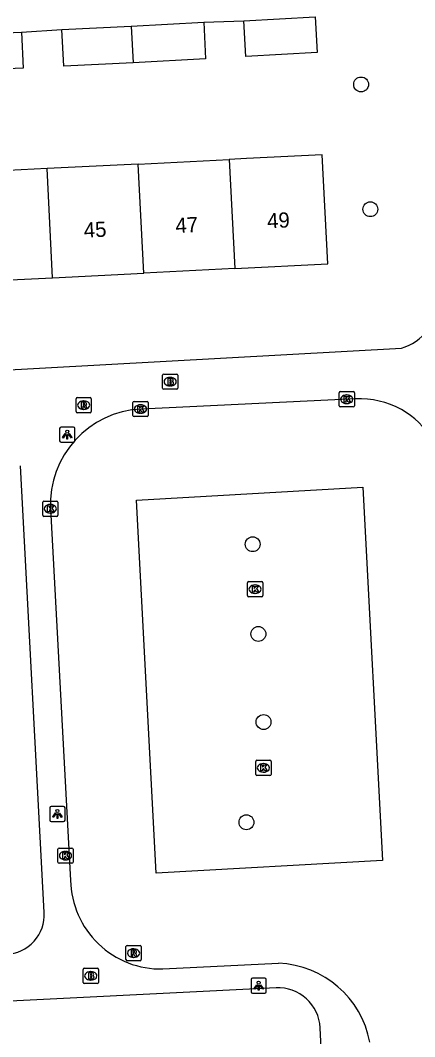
# Model space of a CAD drawing. Extents: x 160557 to 161245, y 385330 to 386505.
# Drawn here: x 160974.9 to 161000.9, y 385401.4 to 385468.3 of the extents above; entities that cross this region are included whole.
import ezdxf

# ---------------------------------------------------------------- set-up
doc = ezdxf.new("R2010")
doc.units = 0
for name, color, linetype in [('IMGEO_Boom', 7, 'Continuous'), ('IMGEO_Brandkraan', 7, 'Continuous'), ('IMGEO_Kolk', 7, 'Continuous'), ('IMGEO_Lichtpunt', 7, 'Continuous'), ('IMGEO_Pand', 7, 'Continuous'), ('IMGEO_Pand_nummerreeks', 7, 'Continuous'), ('IMGEO_Rijbaan_lokaal_open', 7, 'Continuous'), ('IMGEO_Rioolput', 7, 'Continuous'), ('IMGEO_Voetpad_open', 7, 'Continuous')]:
    doc.layers.add(name, color=color, linetype=linetype)

msp = doc.modelspace()

# ---------------------------------------------------------------- linework, layer by layer
at = {"layer": 'IMGEO_Boom'}
for centre in [(160997.352, 385464.071), (160997.957, 385455.862), (160990.224, 385433.825), (160990.598, 385427.922), (160990.934, 385422.123), (160989.813, 385415.533)]:
    msp.add_circle(centre, 0.489, dxfattribs=at)
at = {"layer": 'IMGEO_Brandkraan'}
for p, q in [((160984.298, 385444.091), (160984.298, 385444.943)), ((160984.373, 385445.017), (160985.225, 385445.017)), ((160984.786, 385444.797), (160984.811, 385444.797)), ((160985.299, 385444.943), (160985.299, 385444.091)), ((160985.225, 385444.017), (160984.373, 385444.017)), ((160984.809, 385444.237), (160984.784, 385444.237)), ((160979.074, 385404.999), (160979.074, 385405.851)), ((160979.149, 385405.925), (160980.001, 385405.925)), ((160980.075, 385405.851), (160980.075, 385404.999)), ((160979.562, 385405.705), (160979.587, 385405.705)), ((160980.001, 385404.925), (160979.149, 385404.925)), ((160979.585, 385405.145), (160979.56, 385405.145))]:
    msp.add_line(p, q, dxfattribs=at)
for points in [[(160984.298, 385444.091), (160984.298, 385444.943)], [(160984.373, 385445.017), (160985.225, 385445.017)], [(160984.646, 385444.717), (160984.646, 385444.317), (160984.859, 385444.317)], [(160984.877, 385444.717), (160984.646, 385444.717)], [(160984.825, 385444.636), (160984.771, 385444.636), (160984.771, 385444.56)], [(160985.299, 385444.943), (160985.299, 385444.091)], [(160985.225, 385444.017), (160984.373, 385444.017)], [(160984.771, 385444.56), (160984.824, 385444.56)], [(160984.833, 385444.484), (160984.771, 385444.484), (160984.771, 385444.403)], [(160984.771, 385444.403), (160984.833, 385444.403)], [(160979.074, 385404.999), (160979.074, 385405.851)], [(160979.149, 385405.925), (160980.001, 385405.925)], [(160980.075, 385405.851), (160980.075, 385404.999)], [(160979.422, 385405.625), (160979.422, 385405.225), (160979.635, 385405.225)], [(160979.653, 385405.625), (160979.422, 385405.625)], [(160979.601, 385405.544), (160979.547, 385405.544), (160979.547, 385405.468)], [(160979.547, 385405.468), (160979.6, 385405.468)], [(160979.609, 385405.392), (160979.547, 385405.392), (160979.547, 385405.311)], [(160979.547, 385405.311), (160979.609, 385405.311)], [(160980.001, 385404.925), (160979.149, 385404.925)]]:
    msp.add_lwpolyline(points, dxfattribs=at)
for centre, radius, start, end in [((160984.375, 385444.941), 0.0765, 91.55205, 178.44795), ((160984.375, 385444.941), 0.0765, 91.55205, 178.44795), ((160984.826, 385444.598), 0.0379, 267.82845, 90.93552), ((160984.881, 385444.572), 0.145, 59.4692, 91.53667), ((160984.906, 385444.619), 0.0922, 285.51372, 58.15012), ((160985.223, 385444.941), 0.0765, 1.55205, 88.44795), ((160985.223, 385444.941), 0.0765, 1.55205, 88.44795), ((160984.375, 385444.093), 0.0765, 181.55205, 268.44795), ((160984.375, 385444.093), 0.0765, 181.55205, 268.44795), ((160984.834, 385444.443), 0.0404, 269.87594, 90.50774), ((160984.865, 385444.568), 0.251, 268.66757, 293.53466), ((160984.911, 385444.427), 0.105, 301.31148, 78.98903), ((160985.223, 385444.093), 0.0765, 271.55205, 358.44795), ((160985.223, 385444.093), 0.0765, 271.55205, 358.44795), ((160979.151, 385405.849), 0.0765, 91.55205, 178.44795), ((160979.151, 385405.849), 0.0765, 91.55205, 178.44795), ((160979.999, 385405.849), 0.0765, 1.55205, 88.44795), ((160979.999, 385405.849), 0.0765, 1.55205, 88.44795), ((160979.602, 385405.506), 0.0379, 267.82845, 90.93552), ((160979.61, 385405.351), 0.0404, 269.87594, 90.50774), ((160979.641, 385405.476), 0.251, 268.66757, 293.53466), ((160979.657, 385405.48), 0.145, 59.4692, 91.53667), ((160979.682, 385405.527), 0.0922, 285.51372, 58.15012), ((160979.687, 385405.335), 0.105, 301.31148, 78.98903), ((160979.151, 385405.001), 0.0765, 181.55205, 268.44795), ((160979.151, 385405.001), 0.0765, 181.55205, 268.44795), ((160979.999, 385405.001), 0.0765, 271.55205, 358.44795), ((160979.999, 385405.001), 0.0765, 271.55205, 358.44795)]:
    msp.add_arc(centre, radius, start, end, dxfattribs=at)
for centre, major_axis, ratio, start_param, end_param in [((160984.785, 385444.517), (-0.387, 0.002), 0.722429, 4.712389, 7.853982), ((160984.81, 385444.517), (-0.39, 0.002), 0.717154, 1.570796, 4.712389), ((160979.561, 385405.425), (-0.387, 0.002), 0.722429, 4.712389, 7.853982), ((160979.586, 385405.425), (-0.39, 0.002), 0.717154, 1.570796, 4.712389)]:
    msp.add_ellipse(centre, major_axis=major_axis, ratio=ratio, start_param=start_param, end_param=end_param, dxfattribs=at)
at = {"layer": 'IMGEO_Kolk'}
for p, q in [((160995.906, 385442.935), (160995.906, 385443.787)), ((160995.981, 385443.861), (160996.833, 385443.861)), ((160996.394, 385443.641), (160996.419, 385443.641)), ((160996.907, 385443.787), (160996.907, 385442.935)), ((160982.346, 385442.29), (160982.346, 385443.142)), ((160982.421, 385443.216), (160983.273, 385443.216)), ((160982.834, 385442.996), (160982.859, 385442.996)), ((160983.347, 385443.142), (160983.347, 385442.29)), ((160996.833, 385442.861), (160995.981, 385442.861)), ((160996.417, 385443.081), (160996.392, 385443.081)), ((160983.273, 385442.216), (160982.421, 385442.216)), ((160982.857, 385442.436), (160982.832, 385442.436)), ((160976.49, 385436.657), (160977.342, 385436.657)), ((160976.415, 385435.731), (160976.415, 385436.583)), ((160976.903, 385436.437), (160976.928, 385436.437)), ((160977.416, 385436.583), (160977.416, 385435.731)), ((160977.342, 385435.657), (160976.49, 385435.657)), ((160976.926, 385435.877), (160976.901, 385435.877)), ((160989.878, 385430.441), (160989.878, 385431.293)), ((160989.953, 385431.367), (160990.805, 385431.367)), ((160990.879, 385431.293), (160990.879, 385430.441)), ((160990.389, 385430.587), (160990.364, 385430.587)), ((160990.366, 385431.147), (160990.391, 385431.147)), ((160990.805, 385430.367), (160989.953, 385430.367)), ((160990.426, 385418.682), (160990.426, 385419.534)), ((160990.501, 385419.608), (160991.353, 385419.608)), ((160990.914, 385419.388), (160990.939, 385419.388)), ((160991.427, 385419.534), (160991.427, 385418.682)), ((160991.353, 385418.608), (160990.501, 385418.608)), ((160990.937, 385418.828), (160990.912, 385418.828)), ((160977.414, 385412.908), (160977.414, 385413.76)), ((160977.489, 385413.834), (160978.341, 385413.834)), ((160977.902, 385413.614), (160977.927, 385413.614)), ((160978.415, 385413.76), (160978.415, 385412.908)), ((160978.341, 385412.834), (160977.489, 385412.834)), ((160977.925, 385413.054), (160977.9, 385413.054))]:
    msp.add_line(p, q, dxfattribs=at)
for points in [[(160995.906, 385442.935), (160995.906, 385443.787)], [(160995.981, 385443.861), (160996.833, 385443.861)], [(160996.227, 385443.561), (160996.35, 385443.561), (160996.35, 385443.41), (160996.48, 385443.561), (160996.644, 385443.561), (160996.498, 385443.41), (160996.651, 385443.161), (160996.499, 385443.161), (160996.414, 385443.325), (160996.35, 385443.258), (160996.35, 385443.161), (160996.227, 385443.161), (160996.227, 385443.561)], [(160996.907, 385443.787), (160996.907, 385442.935)], [(160982.346, 385442.29), (160982.346, 385443.142)], [(160982.421, 385443.216), (160983.273, 385443.216)], [(160982.667, 385442.916), (160982.79, 385442.916), (160982.79, 385442.765), (160982.92, 385442.916), (160983.084, 385442.916), (160982.938, 385442.765), (160983.091, 385442.516), (160982.939, 385442.516), (160982.854, 385442.68), (160982.79, 385442.613), (160982.79, 385442.516), (160982.667, 385442.516), (160982.667, 385442.916)], [(160983.347, 385443.142), (160983.347, 385442.29)], [(160996.833, 385442.861), (160995.981, 385442.861)], [(160983.273, 385442.216), (160982.421, 385442.216)], [(160976.49, 385436.657), (160977.342, 385436.657)], [(160976.415, 385435.731), (160976.415, 385436.583)], [(160976.736, 385436.357), (160976.859, 385436.357), (160976.859, 385436.206), (160976.989, 385436.357), (160977.153, 385436.357), (160977.007, 385436.206), (160977.16, 385435.957), (160977.008, 385435.957), (160976.923, 385436.121), (160976.859, 385436.054), (160976.859, 385435.957), (160976.736, 385435.957), (160976.736, 385436.357)], [(160977.416, 385436.583), (160977.416, 385435.731)], [(160977.342, 385435.657), (160976.49, 385435.657)], [(160989.878, 385430.441), (160989.878, 385431.293)], [(160989.953, 385431.367), (160990.805, 385431.367)], [(160990.879, 385431.293), (160990.879, 385430.441)], [(160990.199, 385431.067), (160990.322, 385431.067), (160990.322, 385430.916), (160990.452, 385431.067), (160990.616, 385431.067), (160990.47, 385430.916), (160990.623, 385430.667), (160990.471, 385430.667), (160990.386, 385430.831), (160990.322, 385430.764), (160990.322, 385430.667), (160990.199, 385430.667), (160990.199, 385431.067)], [(160990.805, 385430.367), (160989.953, 385430.367)], [(160990.426, 385418.682), (160990.426, 385419.534)], [(160990.501, 385419.608), (160991.353, 385419.608)], [(160990.747, 385419.308), (160990.87, 385419.308), (160990.87, 385419.157), (160991, 385419.308), (160991.164, 385419.308), (160991.018, 385419.157), (160991.171, 385418.908), (160991.019, 385418.908), (160990.934, 385419.072), (160990.87, 385419.005), (160990.87, 385418.908), (160990.747, 385418.908), (160990.747, 385419.308)], [(160991.427, 385419.534), (160991.427, 385418.682)], [(160991.353, 385418.608), (160990.501, 385418.608)], [(160977.414, 385412.908), (160977.414, 385413.76)], [(160977.489, 385413.834), (160978.341, 385413.834)], [(160977.735, 385413.534), (160977.858, 385413.534), (160977.858, 385413.383), (160977.988, 385413.534), (160978.152, 385413.534), (160978.006, 385413.383), (160978.159, 385413.134), (160978.007, 385413.134), (160977.922, 385413.298), (160977.858, 385413.231), (160977.858, 385413.134), (160977.735, 385413.134), (160977.735, 385413.534)], [(160978.415, 385413.76), (160978.415, 385412.908)], [(160978.341, 385412.834), (160977.489, 385412.834)]]:
    msp.add_lwpolyline(points, dxfattribs=at)
for centre, start, end in [((160995.983, 385443.785), 91.55205, 178.44795), ((160995.983, 385443.785), 91.55205, 178.44795), ((160996.831, 385443.785), 1.55205, 88.44795), ((160996.831, 385443.785), 1.55205, 88.44795), ((160982.423, 385443.14), 91.55205, 178.44795), ((160982.423, 385443.14), 91.55205, 178.44795), ((160983.271, 385443.14), 1.55205, 88.44795), ((160983.271, 385443.14), 1.55205, 88.44795), ((160995.983, 385442.937), 181.55205, 268.44795), ((160995.983, 385442.937), 181.55205, 268.44795), ((160996.831, 385442.937), 271.55205, 358.44795), ((160996.831, 385442.937), 271.55205, 358.44795), ((160982.423, 385442.292), 181.55205, 268.44795), ((160982.423, 385442.292), 181.55205, 268.44795), ((160983.271, 385442.292), 271.55205, 358.44795), ((160983.271, 385442.292), 271.55205, 358.44795), ((160976.492, 385436.581), 91.55205, 178.44795), ((160976.492, 385436.581), 91.55205, 178.44795), ((160977.34, 385436.581), 1.55205, 88.44795), ((160977.34, 385436.581), 1.55205, 88.44795), ((160976.492, 385435.733), 181.55205, 268.44795), ((160976.492, 385435.733), 181.55205, 268.44795), ((160977.34, 385435.733), 271.55205, 358.44795), ((160977.34, 385435.733), 271.55205, 358.44795), ((160989.955, 385431.291), 91.55205, 178.44795), ((160989.955, 385431.291), 91.55205, 178.44795), ((160990.803, 385431.291), 1.55205, 88.44795), ((160990.803, 385431.291), 1.55205, 88.44795), ((160989.955, 385430.443), 181.55205, 268.44795), ((160989.955, 385430.443), 181.55205, 268.44795), ((160990.803, 385430.443), 271.55205, 358.44795), ((160990.803, 385430.443), 271.55205, 358.44795), ((160990.503, 385419.532), 91.55205, 178.44795), ((160990.503, 385419.532), 91.55205, 178.44795), ((160991.351, 385419.532), 1.55205, 88.44795), ((160991.351, 385419.532), 1.55205, 88.44795), ((160990.503, 385418.684), 181.55205, 268.44795), ((160990.503, 385418.684), 181.55205, 268.44795), ((160991.351, 385418.684), 271.55205, 358.44795), ((160991.351, 385418.684), 271.55205, 358.44795), ((160977.491, 385413.758), 91.55205, 178.44795), ((160977.491, 385413.758), 91.55205, 178.44795), ((160978.339, 385413.758), 1.55205, 88.44795), ((160978.339, 385413.758), 1.55205, 88.44795), ((160977.491, 385412.91), 181.55205, 268.44795), ((160977.491, 385412.91), 181.55205, 268.44795), ((160978.339, 385412.91), 271.55205, 358.44795), ((160978.339, 385412.91), 271.55205, 358.44795)]:
    msp.add_arc(centre, 0.0765, start, end, dxfattribs=at)
for centre, major_axis, ratio, start_param, end_param in [((160996.393, 385443.361), (-0.387, 0.002), 0.722429, 4.712389, 7.853982), ((160996.418, 385443.361), (-0.39, 0.002), 0.717154, 1.570796, 4.712389), ((160982.833, 385442.716), (-0.387, 0.002), 0.722429, 4.712389, 7.853982), ((160982.858, 385442.716), (-0.39, 0.002), 0.717154, 1.570796, 4.712389), ((160976.902, 385436.157), (-0.387, 0.002), 0.722429, 4.712389, 7.853982), ((160976.927, 385436.157), (-0.39, 0.002), 0.717154, 1.570796, 4.712389), ((160990.365, 385430.867), (-0.387, 0.002), 0.722429, 4.712389, 7.853982), ((160990.39, 385430.867), (-0.39, 0.002), 0.717154, 1.570796, 4.712389), ((160990.913, 385419.108), (-0.387, 0.002), 0.722429, 4.712389, 7.853982), ((160990.938, 385419.108), (-0.39, 0.002), 0.717154, 1.570796, 4.712389), ((160977.901, 385413.334), (-0.387, 0.002), 0.722429, 4.712389, 7.853982), ((160977.926, 385413.334), (-0.39, 0.002), 0.717154, 1.570796, 4.712389)]:
    msp.add_ellipse(centre, major_axis=major_axis, ratio=ratio, start_param=start_param, end_param=end_param, dxfattribs=at)
at = {"layer": 'IMGEO_Lichtpunt'}
for p, q in [((160977.527, 385441.434), (160977.527, 385440.627)), ((160977.527, 385441.434), (160977.527, 385440.627)), ((160978.429, 385441.529), (160977.621, 385441.529)), ((160978.429, 385441.529), (160977.621, 385441.529)), ((160978.523, 385440.627), (160978.523, 385441.434)), ((160978.523, 385440.627), (160978.523, 385441.434)), ((160977.621, 385440.533), (160978.429, 385440.533)), ((160977.621, 385440.533), (160978.429, 385440.533)), ((160977.789, 385416.573), (160976.981, 385416.573)), ((160977.789, 385416.573), (160976.981, 385416.573)), ((160976.887, 385416.478), (160976.887, 385415.671)), ((160976.887, 385416.478), (160976.887, 385415.671)), ((160977.883, 385415.671), (160977.883, 385416.478)), ((160977.883, 385415.671), (160977.883, 385416.478)), ((160976.981, 385415.577), (160977.789, 385415.577)), ((160976.981, 385415.577), (160977.789, 385415.577)), ((160990.116, 385405.181), (160990.116, 385404.374)), ((160990.116, 385405.181), (160990.116, 385404.374)), ((160991.018, 385405.276), (160990.21, 385405.276)), ((160991.018, 385405.276), (160990.21, 385405.276)), ((160991.112, 385404.374), (160991.112, 385405.181)), ((160991.112, 385404.374), (160991.112, 385405.181)), ((160990.21, 385404.28), (160991.018, 385404.28)), ((160990.21, 385404.28), (160991.018, 385404.28))]:
    msp.add_line(p, q, dxfattribs=at)
for points in [[(160977.901, 385441.098), (160977.94, 385441.07), (160977.752, 385440.808), (160977.714, 385440.835), (160977.901, 385441.098)], [(160978.003, 385441.05), (160978.05, 385441.05), (160978.05, 385440.728), (160978.003, 385440.728), (160978.003, 385441.05)], [(160978.113, 385441.07), (160978.151, 385441.097), (160978.338, 385440.835), (160978.299, 385440.807), (160978.113, 385441.07)], [(160977.261, 385416.142), (160977.3, 385416.114), (160977.112, 385415.852), (160977.074, 385415.879), (160977.261, 385416.142)], [(160977.363, 385416.094), (160977.41, 385416.094), (160977.41, 385415.772), (160977.363, 385415.772), (160977.363, 385416.094)], [(160977.473, 385416.114), (160977.511, 385416.141), (160977.698, 385415.879), (160977.659, 385415.851), (160977.473, 385416.114)], [(160990.49, 385404.845), (160990.529, 385404.817), (160990.341, 385404.555), (160990.303, 385404.582), (160990.49, 385404.845)], [(160990.592, 385404.797), (160990.639, 385404.797), (160990.639, 385404.475), (160990.592, 385404.475), (160990.592, 385404.797)], [(160990.702, 385404.817), (160990.74, 385404.844), (160990.927, 385404.582), (160990.888, 385404.554), (160990.702, 385404.817)]]:
    msp.add_lwpolyline(points, dxfattribs=at)
for centre in [(160978.026, 385441.232), (160977.386, 385416.276), (160990.615, 385404.979)]:
    msp.add_circle(centre, 0.0994, dxfattribs=at)
for centre, start, end in [((160977.621, 385441.434), 90, 180), ((160977.621, 385441.434), 90, 180), ((160978.429, 385441.434), 0, 90), ((160978.429, 385441.434), 0, 90), ((160977.621, 385440.627), 180, 270), ((160977.621, 385440.627), 180, 270), ((160978.429, 385440.627), 270, 0), ((160978.429, 385440.627), 270, 360), ((160976.981, 385416.478), 90, 180), ((160976.981, 385416.478), 90, 180), ((160977.789, 385416.478), 0, 90), ((160977.789, 385416.478), 0, 90), ((160976.981, 385415.671), 180, 270), ((160976.981, 385415.671), 180, 270), ((160977.789, 385415.671), 270, 0), ((160977.789, 385415.671), 270, 360), ((160990.21, 385405.181), 90, 180), ((160990.21, 385405.181), 90, 180), ((160991.018, 385405.181), 0, 90), ((160991.018, 385405.181), 0, 90), ((160990.21, 385404.374), 180, 270), ((160990.21, 385404.374), 180, 270), ((160991.018, 385404.374), 270, 0), ((160991.018, 385404.374), 270, 360)]:
    msp.add_arc(centre, 0.0946, start, end, dxfattribs=at)
at = {"layer": 'IMGEO_Pand'}
for points in [[(160982.234, 385467.915), (160987.002, 385468.16)], [(160987.002, 385468.16), (160987.126, 385465.746), (160982.356, 385465.501)], [(160989.642, 385468.265), (160994.321, 385468.528)], [(160994.321, 385468.528), (160994.453, 385466.168), (160989.773, 385465.905), (160989.642, 385468.265)], [(160970.249, 385467.317), (160975.025, 385467.513)], [(160975.025, 385467.513), (160975.122, 385465.147), (160970.369, 385464.952)], [(160977.673, 385467.68), (160982.234, 385467.915)], [(160982.356, 385465.501), (160977.798, 385465.266), (160977.673, 385467.68)], [(160982.234, 385467.915), (160982.356, 385465.501)], [(160989.048, 385451.964), (160995.162, 385452.274), (160994.798, 385459.45), (160989.805, 385459.197), (160988.684, 385459.14)], [(160982.692, 385458.837), (160976.7, 385458.533)], [(160982.692, 385458.837), (160988.684, 385459.14)], [(160983.056, 385451.66), (160982.692, 385458.837)], [(160988.684, 385459.14), (160989.048, 385451.964)], [(160976.7, 385458.533), (160970.707, 385458.23)], [(160977.064, 385451.357), (160976.7, 385458.533)], [(160971.071, 385451.053), (160977.064, 385451.357)], [(160977.064, 385451.357), (160983.056, 385451.66)], [(160989.048, 385451.964), (160983.056, 385451.66)]]:
    msp.add_lwpolyline(points, dxfattribs=at)
at = {"layer": 'IMGEO_Rijbaan_lokaal_open'}
for points in [[(160996.991, 385443.388), (160982.909, 385442.719)], [(160983.885, 385412.177), (160982.582, 385436.724), (160997.454, 385437.57), (160998.748, 385413.024), (160983.885, 385412.177)], [(160976.917, 385436.154), (160978.251, 385411.71)], [(160984.32, 385405.881), (160991.924, 385406.256)]]:
    msp.add_lwpolyline(points, dxfattribs=at)
for centre, radius, start, end in [((160997.25, 385437.76), 5.634, 60.77986, 92.63087), ((160983.208, 385436.429), 6.297, 92.72387, 182.50154), ((160997.235, 385437.779), 5.625, 2.97874, 60.55221), ((160984.185, 385411.814), 5.935, 181.00681, 271.30436), ((160991.66, 385399.886), 6.375, 10.64776, 87.62968)]:
    msp.add_arc(centre, radius, start, end, dxfattribs=at)
at = {"layer": 'IMGEO_Rioolput'}
for p, q in [((160978.609, 385442.545), (160978.609, 385443.397)), ((160978.684, 385443.471), (160979.536, 385443.471)), ((160979.61, 385443.397), (160979.61, 385442.545)), ((160979.12, 385442.691), (160979.095, 385442.691)), ((160979.097, 385443.251), (160979.122, 385443.251)), ((160979.536, 385442.471), (160978.684, 385442.471)), ((160981.891, 385406.498), (160981.891, 385407.35)), ((160981.966, 385407.424), (160982.818, 385407.424)), ((160982.379, 385407.204), (160982.404, 385407.204)), ((160982.892, 385407.35), (160982.892, 385406.498)), ((160982.402, 385406.644), (160982.377, 385406.644)), ((160982.818, 385406.424), (160981.966, 385406.424))]:
    msp.add_line(p, q, dxfattribs=at)
for points in [[(160978.609, 385442.545), (160978.609, 385443.397)], [(160978.684, 385443.471), (160979.536, 385443.471)], [(160979.61, 385443.397), (160979.61, 385442.545)], [(160979.198, 385443.169), (160978.946, 385443.171), (160978.946, 385442.771)], [(160978.946, 385442.771), (160979.07, 385442.771), (160979.07, 385442.933), (160979.081, 385442.933)], [(160979.124, 385443.09), (160979.07, 385443.09), (160979.07, 385443.009)], [(160979.07, 385443.009), (160979.122, 385443.009)], [(160979.128, 385442.904), (160979.199, 385442.771), (160979.339, 385442.771), (160979.274, 385442.897)], [(160979.536, 385442.471), (160978.684, 385442.471)], [(160981.891, 385406.498), (160981.891, 385407.35)], [(160981.966, 385407.424), (160982.818, 385407.424)], [(160982.892, 385407.35), (160982.892, 385406.498)], [(160982.48, 385407.122), (160982.228, 385407.124), (160982.228, 385406.724)], [(160982.228, 385406.724), (160982.352, 385406.724), (160982.352, 385406.886), (160982.363, 385406.886)], [(160982.406, 385407.043), (160982.352, 385407.043), (160982.352, 385406.962)], [(160982.352, 385406.962), (160982.404, 385406.962)], [(160982.41, 385406.857), (160982.481, 385406.724), (160982.621, 385406.724), (160982.556, 385406.85)], [(160982.818, 385406.424), (160981.966, 385406.424)]]:
    msp.add_lwpolyline(points, dxfattribs=at)
for centre, radius, start, end in [((160978.686, 385443.395), 0.0765, 91.55205, 178.44795), ((160978.686, 385443.395), 0.0765, 91.55205, 178.44795), ((160979.534, 385443.395), 0.0765, 1.55205, 88.44795), ((160979.534, 385443.395), 0.0765, 1.55205, 88.44795), ((160979.08, 385442.88), 0.0533, 26.02933, 88.69889), ((160979.106, 385443.198), 0.19, 274.7715, 282.96867), ((160979.13, 385442.994), 0.0964, 77.00612, 93.18647), ((160979.144, 385443.051), 0.0378, 276.66336, 79.67722), ((160979.197, 385443.059), 0.109, 350.36119, 89.41601), ((160979.195, 385443.059), 0.112, 277.58423, 350.98172), ((160979.179, 385442.844), 0.108, 29.51342, 73.79051), ((160978.686, 385442.547), 0.0765, 181.55205, 268.44795), ((160978.686, 385442.547), 0.0765, 181.55205, 268.44795), ((160979.534, 385442.547), 0.0765, 271.55205, 358.44795), ((160979.534, 385442.547), 0.0765, 271.55205, 358.44795), ((160981.968, 385407.348), 0.0765, 91.55205, 178.44795), ((160981.968, 385407.348), 0.0765, 91.55205, 178.44795), ((160982.816, 385407.348), 0.0765, 1.55205, 88.44795), ((160982.816, 385407.348), 0.0765, 1.55205, 88.44795), ((160982.362, 385406.833), 0.0533, 26.02933, 88.69889), ((160982.388, 385407.151), 0.19, 274.7715, 282.96867), ((160982.412, 385406.947), 0.0964, 77.00612, 93.18647), ((160982.426, 385407.004), 0.0378, 276.66336, 79.67722), ((160982.479, 385407.012), 0.109, 350.36119, 89.41601), ((160982.477, 385407.012), 0.112, 277.58423, 350.98172), ((160982.461, 385406.797), 0.108, 29.51342, 73.79051), ((160981.968, 385406.5), 0.0765, 181.55205, 268.44795), ((160981.968, 385406.5), 0.0765, 181.55205, 268.44795), ((160982.816, 385406.5), 0.0765, 271.55205, 358.44795), ((160982.816, 385406.5), 0.0765, 271.55205, 358.44795)]:
    msp.add_arc(centre, radius, start, end, dxfattribs=at)
for centre, major_axis, ratio, start_param, end_param in [((160979.096, 385442.971), (-0.387, 0.002), 0.722429, 4.712389, 7.853982), ((160979.121, 385442.971), (-0.39, 0.002), 0.717154, 1.570796, 4.712389), ((160982.378, 385406.924), (-0.387, 0.002), 0.722429, 4.712389, 7.853982), ((160982.403, 385406.924), (-0.39, 0.002), 0.717154, 1.570796, 4.712389)]:
    msp.add_ellipse(centre, major_axis=major_axis, ratio=ratio, start_param=start_param, end_param=end_param, dxfattribs=at)
at = {"layer": 'IMGEO_Voetpad_open'}
for points in [[(160987.002, 385468.16), (160989.642, 385468.265)], [(160975.025, 385467.513), (160977.673, 385467.68)], [(160953.174, 385444.144), (161000, 385446.726)], [(160976.517, 385409.594), (160974.944, 385438.982)], [(160991.765, 385404.634), (160934.942, 385401.788)], [(160995.879, 385377.676), (160995.744, 385380.357), (160994.654, 385402.017)]]:
    msp.add_lwpolyline(points, dxfattribs=at)
for centre, radius, start, end in [((160999.189, 385449.721), 3.103, 285.15658, 2.84062), ((160973.905, 385409.454), 2.615, 272.75189, 3.06239), ((160991.902, 385401.882), 2.755, 2.80499, 92.85131)]:
    msp.add_arc(centre, radius, start, end, dxfattribs=at)

# ---------------------------------------------------------------- texts
at = {"layer": 'IMGEO_Pand_nummerreeks'}
for s, p in [('47', (160985.169, 385454.291)), ('49', (160991.196, 385454.597)), ('45', (160979.143, 385453.986))]:
    msp.add_text(s, height=1, rotation=2.90129, dxfattribs=at).set_placement(p)

doc.saveas('drawing.dxf')
